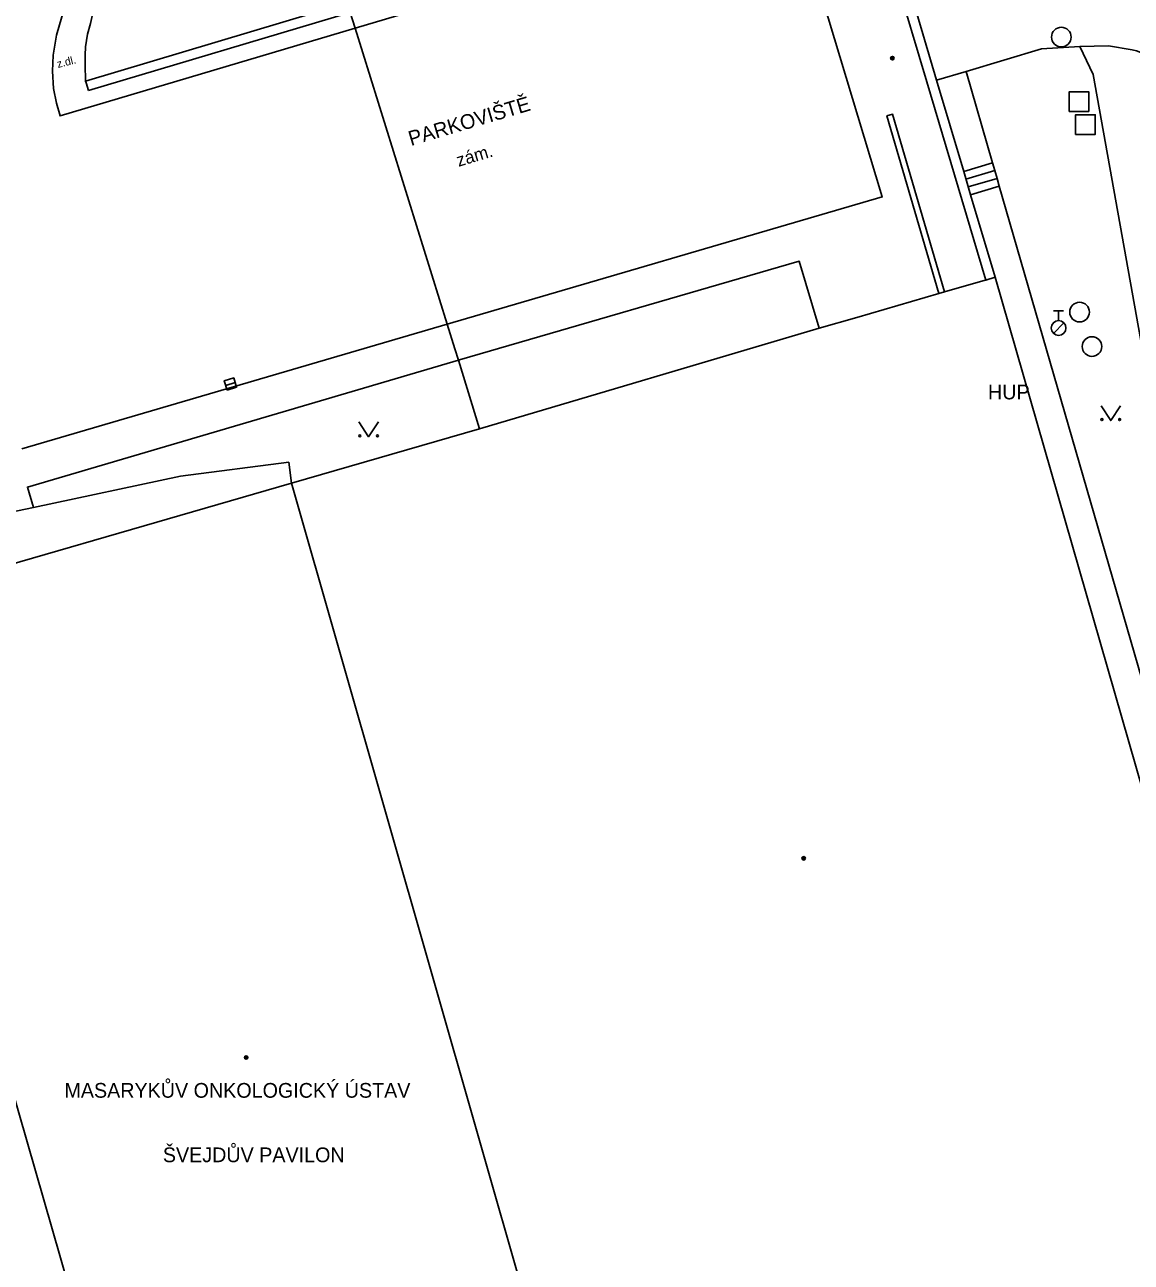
# Model space of a CAD drawing. Extents: x -600309 to -598967, y -1161267 to -1160292.
# Drawn here: x -599671.9 to -599615.6, y -1160662.5 to -1160599.6 of the extents above; entities that cross this region are included whole.
import ezdxf

# ---------------------------------------------------------------- set-up
doc = ezdxf.new("R2010")
doc.units = 0
for name, color, linetype in [('Level 10', 7, 'Continuous'), ('Level 11', 7, 'Continuous'), ('Level 26', 7, 'Continuous'), ('Level 27', 7, 'Continuous'), ('Level 28', 7, 'Continuous'), ('Level 36', 7, 'Continuous'), ('Level 39', 7, 'Continuous'), ('Level 40', 7, 'Continuous'), ('Level 42', 7, 'Continuous'), ('Level 5', 7, 'Continuous')]:
    doc.layers.add(name, color=color, linetype=linetype)

msp = doc.modelspace()

# ---------------------------------------------------------------- linework, layer by layer
at = {"layer": 'Level 10'}
for points in [[(-599655.06, -1160599.74), (-599632.82, -1160593.13), (-599628.23, -1160608.33), (-599650.38, -1160614.81)], [(-599670.41, -1160602.81), (-599670.461, -1160601.9342), (-599670.43, -1160601.11), (-599670.2578, -1160600.1054), (-599669.9912, -1160599.1619), (-599669.9619, -1160599.08), (-599669.699, -1160598.3465), (-599669.37, -1160597.59), (-599668.9243, -1160596.7653), (-599668.46, -1160596.09)], [(-599670.41, -1160602.81), (-599670.2578, -1160603.5662), (-599670.08, -1160604.21), (-599655.06, -1160599.74)], [(-599618.17, -1160600.67), (-599620.13, -1160600.8), (-599623.9699, -1160601.95)], [(-599618.17, -1160600.67), (-599616.7199, -1160600.64), (-599615.51, -1160600.85), (-599615.29, -1160600.89), (-599613.93, -1160601.42), (-599612.7, -1160602.19)], [(-599623.9699, -1160601.95), (-599625.4699, -1160602.39)], [(-599650.38, -1160614.81), (-599672.02, -1160621.14)]]:
    msp.add_lwpolyline(points, dxfattribs=at)
at = {"layer": 'Level 11'}
for points in [[(-599622.9699, -1160612.56), (-599625.96, -1160602.48), (-599627.57, -1160597.07), (-599627.84, -1160596.14)], [(-599668.28, -1160598.65), (-599668.4252, -1160599.0515), (-599668.54, -1160599.5), (-599668.6794, -1160600.0538), (-599668.78, -1160600.7), (-599668.8072, -1160601.1222), (-599668.81, -1160601.6), (-599668.78, -1160602.44)], [(-599655.46, -1160598.46), (-599668.78, -1160602.44)], [(-599668.64, -1160602.9099), (-599655.32, -1160598.94)], [(-599618.17, -1160600.67), (-599617.5, -1160602.1), (-599611.9099, -1160633.24), (-599614.6599, -1160634.09), (-599622.28, -1160607.79)], [(-599622.62, -1160606.6), (-599623.9699, -1160601.95)], [(-599668.78, -1160602.44), (-599668.7561, -1160602.52), (-599668.64, -1160602.9099)], [(-599625.06, -1160613.1599), (-599627.71, -1160604.12), (-599628, -1160604.21), (-599625.36, -1160613.25)], [(-599622.62, -1160606.6), (-599624.09, -1160607.03)], [(-599622.51, -1160606.99), (-599623.98, -1160607.42)], [(-599622.51, -1160606.99), (-599622.62, -1160606.6)], [(-599622.39, -1160607.39), (-599622.51, -1160606.99)], [(-599622.39, -1160607.39), (-599623.86, -1160607.82)], [(-599622.28, -1160607.79), (-599622.39, -1160607.39)], [(-599622.28, -1160607.79), (-599623.74, -1160608.2199)], [(-599649.75, -1160616.61), (-599632.46, -1160611.6), (-599631.45, -1160615.01)], [(-599671.43, -1160624.13), (-599671.74, -1160623.09), (-599649.81, -1160616.63)], [(-599649.81, -1160616.63), (-599649.75, -1160616.61)], [(-599658.31, -1160622.89), (-599658.44, -1160621.83), (-599663.95, -1160622.53), (-599671.43, -1160624.13)], [(-599671.43, -1160624.13), (-599672.98, -1160624.46)]]:
    msp.add_lwpolyline(points, dxfattribs=at)
at = {"layer": 'Level 26'}
for points in [[(-599618.7199, -1160603.98), (-599617.7199, -1160603.98), (-599617.7199, -1160602.98), (-599618.7199, -1160602.98)], [(-599618.39, -1160605.15), (-599617.39, -1160605.15), (-599617.39, -1160604.15), (-599618.39, -1160604.15)]]:
    msp.add_lwpolyline(points, close=True, dxfattribs=at)
at = {"layer": 'Level 27'}
msp.add_line((-599661.6491, -1160617.9228), (-599661.1707, -1160617.7772), dxfattribs=at)
msp.add_lwpolyline([(-599661.5762, -1160618.162), (-599661.0979, -1160618.0163), (-599661.2436, -1160617.538), (-599661.7219, -1160617.6837)], close=True, dxfattribs=at)
for centre in [(-599619.12, -1160600.2), (-599618.19, -1160614.19), (-599617.56, -1160615.94)]:
    msp.add_circle(centre, 0.5, dxfattribs=at)
at = {"layer": 'Level 28'}
for p, q in [((-599619.51, -1160614.125), (-599619.01, -1160614.125)), ((-599619.26, -1160614.625), (-599619.26, -1160614.125)), ((-599619.518, -1160615.272), (-599618.988, -1160614.742))]:
    msp.add_line(p, q, dxfattribs=at)
msp.add_circle((-599619.26, -1160615), 0.375, dxfattribs=at)
at = {"layer": 'Level 36'}
for points in [[(-599617.1, -1160618.96), (-599616.6, -1160619.71), (-599616.1, -1160618.96)], [(-599654.88, -1160619.78), (-599654.38, -1160620.53), (-599653.88, -1160619.78)]]:
    msp.add_lwpolyline(points, dxfattribs=at)
for centre in [(-599617.0502, -1160619.6598), (-599616.1508, -1160619.6598), (-599654.8302, -1160620.4798), (-599653.9308, -1160620.4798)]:
    msp.add_circle(centre, 0.05, dxfattribs=at)
at = {"layer": 'Level 39'}
for centre, radius in [((-599627.7199, -1160601.27), 0.09), ((-599627.7199, -1160601.27), 0.0398), ((-599632.23, -1160641.98), 0.09), ((-599632.23, -1160641.98), 0.0398), ((-599660.61, -1160652.11), 0.09), ((-599660.61, -1160652.11), 0.0398)]:
    msp.add_circle(centre, radius, dxfattribs=at)
at = {"layer": 'Level 5'}
for points in [[(-599625.4699, -1160602.39), (-599627.09, -1160596.92)], [(-599655.32, -1160598.94), (-599655.06, -1160599.74)], [(-599655.06, -1160599.74), (-599650.38, -1160614.81)], [(-599624.09, -1160607.03), (-599625.4699, -1160602.39)], [(-599623.74, -1160608.2199), (-599624.09, -1160607.03)], [(-599622.49, -1160612.42), (-599623.74, -1160608.2199)], [(-599625.06, -1160613.1599), (-599623, -1160612.57)], [(-599623, -1160612.57), (-599622.9699, -1160612.56)], [(-599622.9699, -1160612.56), (-599622.49, -1160612.42)], [(-599622.49, -1160612.42), (-599611.4, -1160650.9099)], [(-599629.53, -1160614.46), (-599625.36, -1160613.25)], [(-599625.36, -1160613.25), (-599625.06, -1160613.1599)], [(-599631.45, -1160615.01), (-599629.53, -1160614.46)], [(-599650.38, -1160614.81), (-599649.99, -1160616.06)], [(-599648.73, -1160620.12), (-599631.45, -1160615.01)], [(-599649.99, -1160616.06), (-599649.81, -1160616.63)], [(-599649.81, -1160616.63), (-599648.73, -1160620.12)], [(-599658.31, -1160622.89), (-599648.73, -1160620.12)], [(-599679.64, -1160629.06), (-599658.31, -1160622.89)], [(-599658.31, -1160622.89), (-599644.01, -1160672.82)], [(-599675.13, -1160644.7199), (-599669.64, -1160663.78)]]:
    msp.add_lwpolyline(points, dxfattribs=at)

# ---------------------------------------------------------------- texts
at = {"layer": 'Level 40'}
for s, height, rotation, p in [('z.dl.', 0.4, 14.18, (-599670.19, -1160601.77)), ('zám.', 0.65, 16.56, (-599649.8, -1160606.8))]:
    msp.add_text(s, height=height, rotation=rotation, dxfattribs=at).set_placement(p)
at = {"layer": 'Level 42'}
msp.add_text(' PARKOVIŠTĚ', height=0.75, rotation=16.56, dxfattribs=at).set_placement((-599652.49, -1160605.82))
for s, p in [('HUP', (-599622.85, -1160618.63)), ('MASARYKŮV ONKOLOGICKÝ ÚSTAV', (-599669.86, -1160654.1599)), ('ŠVEJDŮV PAVILON', (-599664.85, -1160657.44))]:
    msp.add_text(s, height=0.75, dxfattribs=at).set_placement(p)

doc.saveas('drawing.dxf')
